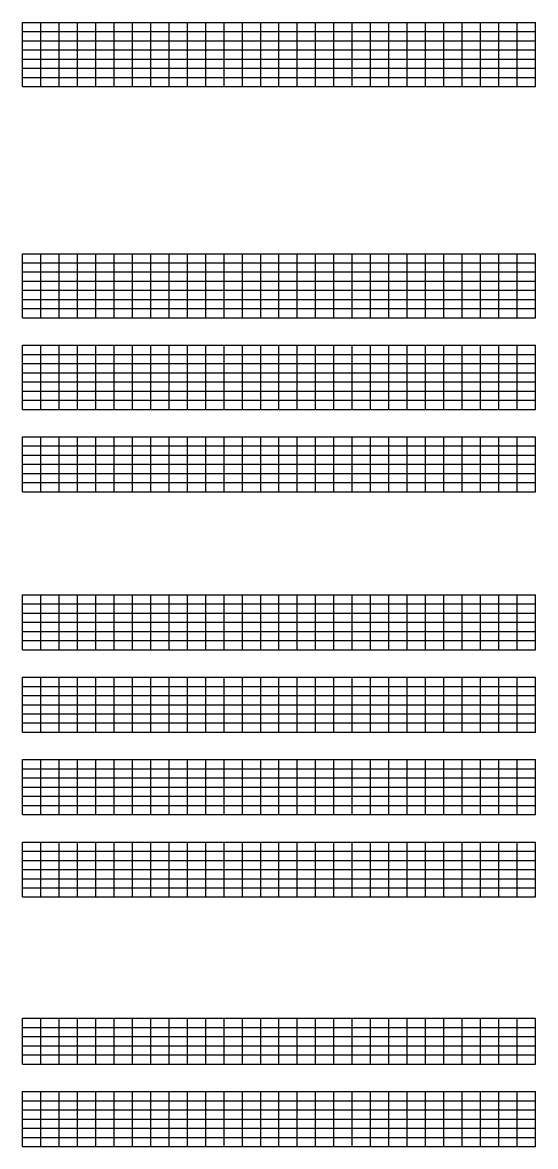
# Model space of a CAD drawing. Extents: x 1374311 to 1383814, y 384102 to 406278.
# Drawn here: x 1375927 to 1376207, y 386573 to 387187 of the extents above; entities that cross this region are included whole.
import ezdxf

# ---------------------------------------------------------------- set-up
doc = ezdxf.new("R2010")
doc.units = 0
doc.layers.add('R_Grid', color=7, linetype='Continuous')

msp = doc.modelspace()

# ---------------------------------------------------------------- linework, layer by layer
at = {"layer": 'R_Grid'}
for p, q in [((1375926.61, 387186.52), (1376206.61, 387186.52)), ((1375926.61, 387151.52), (1375926.61, 387186.52)), ((1375936.61, 387151.52), (1375936.61, 387186.52)), ((1375946.61, 387151.52), (1375946.61, 387186.52)), ((1375956.61, 387151.52), (1375956.61, 387186.52)), ((1375966.61, 387151.52), (1375966.61, 387186.52)), ((1375976.61, 387151.52), (1375976.61, 387186.52)), ((1375986.61, 387151.52), (1375986.61, 387186.52)), ((1375996.61, 387151.52), (1375996.61, 387186.52)), ((1376006.61, 387151.52), (1376006.61, 387186.52)), ((1376016.61, 387151.52), (1376016.61, 387186.52)), ((1376026.61, 387151.52), (1376026.61, 387186.52)), ((1376036.61, 387151.52), (1376036.61, 387186.52)), ((1376046.61, 387151.52), (1376046.61, 387186.52)), ((1376056.61, 387151.52), (1376056.61, 387186.52)), ((1376066.61, 387151.52), (1376066.61, 387186.52)), ((1376076.61, 387151.52), (1376076.61, 387186.52)), ((1376086.61, 387151.52), (1376086.61, 387186.52)), ((1376096.61, 387151.52), (1376096.61, 387186.52)), ((1376106.61, 387151.52), (1376106.61, 387186.52)), ((1376116.61, 387151.52), (1376116.61, 387186.52)), ((1376126.61, 387151.52), (1376126.61, 387186.52)), ((1376136.61, 387151.52), (1376136.61, 387186.52)), ((1376146.61, 387151.52), (1376146.61, 387186.52)), ((1376156.61, 387151.52), (1376156.61, 387186.52)), ((1376166.61, 387151.52), (1376166.61, 387186.52)), ((1376176.61, 387151.52), (1376176.61, 387186.52)), ((1376186.61, 387151.52), (1376186.61, 387186.52)), ((1376196.61, 387151.52), (1376196.61, 387186.52)), ((1376206.61, 387151.52), (1376206.61, 387186.52)), ((1375926.61, 387181.52), (1376206.61, 387181.52)), ((1375926.61, 387176.52), (1376206.61, 387176.52)), ((1375926.61, 387171.52), (1376206.61, 387171.52)), ((1375926.61, 387166.52), (1376206.61, 387166.52)), ((1375926.61, 387161.52), (1376206.61, 387161.52)), ((1375926.61, 387156.52), (1376206.61, 387156.52)), ((1375926.61, 387151.52), (1376206.61, 387151.52)), ((1375926.61, 387060.3), (1376206.61, 387060.3)), ((1375926.61, 387025.3), (1375926.61, 387060.3)), ((1375936.61, 387025.3), (1375936.61, 387060.3)), ((1375946.61, 387025.3), (1375946.61, 387060.3)), ((1375956.61, 387025.3), (1375956.61, 387060.3)), ((1375966.61, 387025.3), (1375966.61, 387060.3)), ((1375976.61, 387025.3), (1375976.61, 387060.3)), ((1375986.61, 387025.3), (1375986.61, 387060.3)), ((1375996.61, 387025.3), (1375996.61, 387060.3)), ((1376006.61, 387025.3), (1376006.61, 387060.3)), ((1376016.61, 387025.3), (1376016.61, 387060.3)), ((1376026.61, 387025.3), (1376026.61, 387060.3)), ((1376036.61, 387025.3), (1376036.61, 387060.3)), ((1376046.61, 387025.3), (1376046.61, 387060.3)), ((1376056.61, 387025.3), (1376056.61, 387060.3)), ((1376066.61, 387025.3), (1376066.61, 387060.3)), ((1376076.61, 387025.3), (1376076.61, 387060.3)), ((1376086.61, 387025.3), (1376086.61, 387060.3)), ((1376096.61, 387025.3), (1376096.61, 387060.3)), ((1376106.61, 387025.3), (1376106.61, 387060.3)), ((1376116.61, 387025.3), (1376116.61, 387060.3)), ((1376126.61, 387025.3), (1376126.61, 387060.3)), ((1376136.61, 387025.3), (1376136.61, 387060.3)), ((1376146.61, 387025.3), (1376146.61, 387060.3)), ((1376156.61, 387025.3), (1376156.61, 387060.3)), ((1376166.61, 387025.3), (1376166.61, 387060.3)), ((1376176.61, 387025.3), (1376176.61, 387060.3)), ((1376186.61, 387025.3), (1376186.61, 387060.3)), ((1376196.61, 387025.3), (1376196.61, 387060.3)), ((1376206.61, 387025.3), (1376206.61, 387060.3)), ((1375926.61, 387055.3), (1376206.61, 387055.3)), ((1375926.61, 387050.3), (1376206.61, 387050.3)), ((1375926.61, 387045.3), (1376206.61, 387045.3)), ((1375926.61, 387040.3), (1376206.61, 387040.3)), ((1375926.61, 387035.3), (1376206.61, 387035.3)), ((1375926.61, 387030.3), (1376206.61, 387030.3)), ((1375926.61, 387025.3), (1376206.61, 387025.3)), ((1375926.61, 387010.3), (1376206.61, 387010.3)), ((1375926.61, 386975.3), (1375926.61, 387010.3)), ((1375926.61, 387005.3), (1376206.61, 387005.3)), ((1375936.61, 386975.3), (1375936.61, 387010.3)), ((1375946.61, 386975.3), (1375946.61, 387010.3)), ((1375956.61, 386975.3), (1375956.61, 387010.3)), ((1375966.61, 386975.3), (1375966.61, 387010.3)), ((1375976.61, 386975.3), (1375976.61, 387010.3)), ((1375986.61, 386975.3), (1375986.61, 387010.3)), ((1375996.61, 386975.3), (1375996.61, 387010.3)), ((1376006.61, 386975.3), (1376006.61, 387010.3)), ((1376016.61, 386975.3), (1376016.61, 387010.3)), ((1376026.61, 386975.3), (1376026.61, 387010.3)), ((1376036.61, 386975.3), (1376036.61, 387010.3)), ((1376046.61, 386975.3), (1376046.61, 387010.3)), ((1376056.61, 386975.3), (1376056.61, 387010.3)), ((1376066.61, 386975.3), (1376066.61, 387010.3)), ((1376076.61, 386975.3), (1376076.61, 387010.3)), ((1376086.61, 386975.3), (1376086.61, 387010.3)), ((1376096.61, 386975.3), (1376096.61, 387010.3)), ((1376106.61, 386975.3), (1376106.61, 387010.3)), ((1376116.61, 386975.3), (1376116.61, 387010.3)), ((1376126.61, 386975.3), (1376126.61, 387010.3)), ((1376136.61, 386975.3), (1376136.61, 387010.3)), ((1376146.61, 386975.3), (1376146.61, 387010.3)), ((1376156.61, 386975.3), (1376156.61, 387010.3)), ((1376166.61, 386975.3), (1376166.61, 387010.3)), ((1376176.61, 386975.3), (1376176.61, 387010.3)), ((1376186.61, 386975.3), (1376186.61, 387010.3)), ((1376196.61, 386975.3), (1376196.61, 387010.3)), ((1376206.61, 386975.3), (1376206.61, 387010.3)), ((1375926.61, 387000.3), (1376206.61, 387000.3)), ((1375926.61, 386995.3), (1376206.61, 386995.3)), ((1375926.61, 386990.3), (1376206.61, 386990.3)), ((1375926.61, 386985.3), (1376206.61, 386985.3)), ((1375926.61, 386980.3), (1376206.61, 386980.3)), ((1375926.61, 386975.3), (1376206.61, 386975.3)), ((1375926.61, 386960.3), (1376206.61, 386960.3)), ((1375926.61, 386930.3), (1375926.61, 386960.3)), ((1375936.61, 386930.3), (1375936.61, 386960.3)), ((1375946.61, 386930.3), (1375946.61, 386960.3)), ((1375956.61, 386930.3), (1375956.61, 386960.3)), ((1375966.61, 386930.3), (1375966.61, 386960.3)), ((1375976.61, 386930.3), (1375976.61, 386960.3)), ((1375986.61, 386930.3), (1375986.61, 386960.3)), ((1375996.61, 386930.3), (1375996.61, 386960.3)), ((1376006.61, 386930.3), (1376006.61, 386960.3)), ((1376016.61, 386930.3), (1376016.61, 386960.3)), ((1376026.61, 386930.3), (1376026.61, 386960.3)), ((1376036.61, 386930.3), (1376036.61, 386960.3)), ((1376046.61, 386930.3), (1376046.61, 386960.3)), ((1376056.61, 386930.3), (1376056.61, 386960.3)), ((1376066.61, 386930.3), (1376066.61, 386960.3)), ((1376076.61, 386930.3), (1376076.61, 386960.3)), ((1376086.61, 386930.3), (1376086.61, 386960.3)), ((1376096.61, 386930.3), (1376096.61, 386960.3)), ((1376106.61, 386930.3), (1376106.61, 386960.3)), ((1376116.61, 386930.3), (1376116.61, 386960.3)), ((1376126.61, 386930.3), (1376126.61, 386960.3)), ((1376136.61, 386930.3), (1376136.61, 386960.3)), ((1376146.61, 386930.3), (1376146.61, 386960.3)), ((1376156.61, 386930.3), (1376156.61, 386960.3)), ((1376166.61, 386930.3), (1376166.61, 386960.3)), ((1376176.61, 386930.3), (1376176.61, 386960.3)), ((1376186.61, 386930.3), (1376186.61, 386960.3)), ((1376196.61, 386930.3), (1376196.61, 386960.3)), ((1376206.61, 386930.3), (1376206.61, 386960.3)), ((1375926.61, 386955.3), (1376206.61, 386955.3)), ((1375926.61, 386950.3), (1376206.61, 386950.3)), ((1375926.61, 386945.3), (1376206.61, 386945.3)), ((1375926.61, 386940.3), (1376206.61, 386940.3)), ((1375926.61, 386935.3), (1376206.61, 386935.3)), ((1375926.61, 386930.3), (1376206.61, 386930.3)), ((1375926.61, 386874.08), (1376206.61, 386874.08)), ((1375926.61, 386844.08), (1375926.61, 386874.08)), ((1375936.61, 386844.08), (1375936.61, 386874.08)), ((1375946.61, 386844.08), (1375946.61, 386874.08)), ((1375956.61, 386844.08), (1375956.61, 386874.08)), ((1375966.61, 386844.08), (1375966.61, 386874.08)), ((1375976.61, 386844.08), (1375976.61, 386874.08)), ((1375986.61, 386844.08), (1375986.61, 386874.08)), ((1375996.61, 386844.08), (1375996.61, 386874.08)), ((1376006.61, 386844.08), (1376006.61, 386874.08)), ((1376016.61, 386844.08), (1376016.61, 386874.08)), ((1376026.61, 386844.08), (1376026.61, 386874.08)), ((1376036.61, 386844.08), (1376036.61, 386874.08)), ((1376046.61, 386844.08), (1376046.61, 386874.08)), ((1376056.61, 386844.08), (1376056.61, 386874.08)), ((1376066.61, 386844.08), (1376066.61, 386874.08)), ((1376076.61, 386844.08), (1376076.61, 386874.08)), ((1376086.61, 386844.08), (1376086.61, 386874.08)), ((1376096.61, 386844.08), (1376096.61, 386874.08)), ((1376106.61, 386844.08), (1376106.61, 386874.08)), ((1376116.61, 386844.08), (1376116.61, 386874.08)), ((1376126.61, 386844.08), (1376126.61, 386874.08)), ((1376136.61, 386844.08), (1376136.61, 386874.08)), ((1376146.61, 386844.08), (1376146.61, 386874.08)), ((1376156.61, 386844.08), (1376156.61, 386874.08)), ((1376166.61, 386844.08), (1376166.61, 386874.08)), ((1376176.61, 386844.08), (1376176.61, 386874.08)), ((1376186.61, 386844.08), (1376186.61, 386874.08)), ((1376196.61, 386844.08), (1376196.61, 386874.08)), ((1376206.61, 386844.08), (1376206.61, 386874.08)), ((1375926.61, 386869.08), (1376206.61, 386869.08)), ((1375926.61, 386864.08), (1376206.61, 386864.08)), ((1375926.61, 386859.08), (1376206.61, 386859.08)), ((1375926.61, 386854.08), (1376206.61, 386854.08)), ((1375926.61, 386849.08), (1376206.61, 386849.08)), ((1375926.61, 386844.08), (1376206.61, 386844.08)), ((1375926.61, 386829.08), (1376206.61, 386829.08)), ((1375926.61, 386799.08), (1375926.61, 386829.08)), ((1375936.61, 386799.08), (1375936.61, 386829.08)), ((1375946.61, 386799.08), (1375946.61, 386829.08)), ((1375956.61, 386799.08), (1375956.61, 386829.08)), ((1375966.61, 386799.08), (1375966.61, 386829.08)), ((1375976.61, 386799.08), (1375976.61, 386829.08)), ((1375986.61, 386799.08), (1375986.61, 386829.08)), ((1375996.61, 386799.08), (1375996.61, 386829.08)), ((1376006.61, 386799.08), (1376006.61, 386829.08)), ((1376016.61, 386799.08), (1376016.61, 386829.08)), ((1376026.61, 386799.08), (1376026.61, 386829.08)), ((1376036.61, 386799.08), (1376036.61, 386829.08)), ((1376046.61, 386799.08), (1376046.61, 386829.08)), ((1376056.61, 386799.08), (1376056.61, 386829.08)), ((1376066.61, 386799.08), (1376066.61, 386829.08)), ((1376076.61, 386799.08), (1376076.61, 386829.08)), ((1376086.61, 386799.08), (1376086.61, 386829.08)), ((1376096.61, 386799.08), (1376096.61, 386829.08)), ((1376106.61, 386799.08), (1376106.61, 386829.08)), ((1376116.61, 386799.08), (1376116.61, 386829.08)), ((1376126.61, 386799.08), (1376126.61, 386829.08)), ((1376136.61, 386799.08), (1376136.61, 386829.08)), ((1376146.61, 386799.08), (1376146.61, 386829.08)), ((1376156.61, 386799.08), (1376156.61, 386829.08)), ((1376166.61, 386799.08), (1376166.61, 386829.08)), ((1376176.61, 386799.08), (1376176.61, 386829.08)), ((1376186.61, 386799.08), (1376186.61, 386829.08)), ((1376196.61, 386799.08), (1376196.61, 386829.08)), ((1376206.61, 386799.08), (1376206.61, 386829.08)), ((1375926.61, 386824.08), (1376206.61, 386824.08)), ((1375926.61, 386819.08), (1376206.61, 386819.08)), ((1375926.61, 386814.08), (1376206.61, 386814.08)), ((1375926.61, 386809.08), (1376206.61, 386809.08)), ((1375926.61, 386804.08), (1376206.61, 386804.08)), ((1375926.61, 386799.08), (1376206.61, 386799.08)), ((1375926.61, 386784.08), (1376206.61, 386784.08)), ((1375926.61, 386754.08), (1375926.61, 386784.08)), ((1375936.61, 386754.08), (1375936.61, 386784.08)), ((1375946.61, 386754.08), (1375946.61, 386784.08)), ((1375956.61, 386754.08), (1375956.61, 386784.08)), ((1375966.61, 386754.08), (1375966.61, 386784.08)), ((1375976.61, 386754.08), (1375976.61, 386784.08)), ((1375986.61, 386754.08), (1375986.61, 386784.08)), ((1375996.61, 386754.08), (1375996.61, 386784.08)), ((1376006.61, 386754.08), (1376006.61, 386784.08)), ((1376016.61, 386754.08), (1376016.61, 386784.08)), ((1376026.61, 386754.08), (1376026.61, 386784.08)), ((1376036.61, 386754.08), (1376036.61, 386784.08)), ((1376046.61, 386754.08), (1376046.61, 386784.08)), ((1376056.61, 386754.08), (1376056.61, 386784.08)), ((1376066.61, 386754.08), (1376066.61, 386784.08)), ((1376076.61, 386754.08), (1376076.61, 386784.08)), ((1376086.61, 386754.08), (1376086.61, 386784.08)), ((1376096.61, 386754.08), (1376096.61, 386784.08)), ((1376106.61, 386754.08), (1376106.61, 386784.08)), ((1376116.61, 386754.08), (1376116.61, 386784.08)), ((1376126.61, 386754.08), (1376126.61, 386784.08)), ((1376136.61, 386754.08), (1376136.61, 386784.08)), ((1376146.61, 386754.08), (1376146.61, 386784.08)), ((1376156.61, 386754.08), (1376156.61, 386784.08)), ((1376166.61, 386754.08), (1376166.61, 386784.08)), ((1376176.61, 386754.08), (1376176.61, 386784.08)), ((1376186.61, 386754.08), (1376186.61, 386784.08)), ((1376196.61, 386754.08), (1376196.61, 386784.08)), ((1376206.61, 386754.08), (1376206.61, 386784.08)), ((1375926.61, 386779.08), (1376206.61, 386779.08)), ((1375926.61, 386774.08), (1376206.61, 386774.08)), ((1375926.61, 386769.08), (1376206.61, 386769.08)), ((1375926.61, 386764.08), (1376206.61, 386764.08)), ((1375926.61, 386759.08), (1376206.61, 386759.08)), ((1375926.61, 386754.08), (1376206.61, 386754.08)), ((1375926.61, 386739.08), (1376206.61, 386739.08)), ((1375926.61, 386709.08), (1375926.61, 386739.08)), ((1375936.61, 386709.08), (1375936.61, 386739.08)), ((1375946.61, 386709.08), (1375946.61, 386739.08)), ((1375956.61, 386709.08), (1375956.61, 386739.08)), ((1375966.61, 386709.08), (1375966.61, 386739.08)), ((1375976.61, 386709.08), (1375976.61, 386739.08)), ((1375986.61, 386709.08), (1375986.61, 386739.08)), ((1375996.61, 386709.08), (1375996.61, 386739.08)), ((1376006.61, 386709.08), (1376006.61, 386739.08)), ((1376016.61, 386709.08), (1376016.61, 386739.08)), ((1376026.61, 386709.08), (1376026.61, 386739.08)), ((1376036.61, 386709.08), (1376036.61, 386739.08)), ((1376046.61, 386709.08), (1376046.61, 386739.08)), ((1376056.61, 386709.08), (1376056.61, 386739.08)), ((1376066.61, 386709.08), (1376066.61, 386739.08)), ((1376076.61, 386709.08), (1376076.61, 386739.08)), ((1376086.61, 386709.08), (1376086.61, 386739.08)), ((1376096.61, 386709.08), (1376096.61, 386739.08)), ((1376106.61, 386709.08), (1376106.61, 386739.08)), ((1376116.61, 386709.08), (1376116.61, 386739.08)), ((1376126.61, 386709.08), (1376126.61, 386739.08)), ((1376136.61, 386709.08), (1376136.61, 386739.08)), ((1376146.61, 386709.08), (1376146.61, 386739.08)), ((1376156.61, 386709.08), (1376156.61, 386739.08)), ((1376166.61, 386709.08), (1376166.61, 386739.08)), ((1376176.61, 386709.08), (1376176.61, 386739.08)), ((1376186.61, 386709.08), (1376186.61, 386739.08)), ((1376196.61, 386709.08), (1376196.61, 386739.08)), ((1376206.61, 386709.08), (1376206.61, 386739.08)), ((1375926.61, 386734.08), (1376206.61, 386734.08)), ((1375926.61, 386729.08), (1376206.61, 386729.08)), ((1375926.61, 386724.08), (1376206.61, 386724.08)), ((1375926.61, 386719.08), (1376206.61, 386719.08)), ((1375926.61, 386714.08), (1376206.61, 386714.08)), ((1375926.61, 386709.08), (1376206.61, 386709.08)), ((1375926.61, 386642.86), (1376206.61, 386642.86)), ((1375926.61, 386617.86), (1375926.61, 386642.86)), ((1375936.61, 386617.86), (1375936.61, 386642.86)), ((1375946.61, 386617.86), (1375946.61, 386642.86)), ((1375956.61, 386617.86), (1375956.61, 386642.86)), ((1375966.61, 386617.86), (1375966.61, 386642.86)), ((1375976.61, 386617.86), (1375976.61, 386642.86)), ((1375986.61, 386617.86), (1375986.61, 386642.86)), ((1375996.61, 386617.86), (1375996.61, 386642.86)), ((1376006.61, 386617.86), (1376006.61, 386642.86)), ((1376016.61, 386617.86), (1376016.61, 386642.86)), ((1376026.61, 386617.86), (1376026.61, 386642.86)), ((1376036.61, 386617.86), (1376036.61, 386642.86)), ((1376046.61, 386617.86), (1376046.61, 386642.86)), ((1376056.61, 386617.86), (1376056.61, 386642.86)), ((1376066.61, 386617.86), (1376066.61, 386642.86)), ((1376076.61, 386617.86), (1376076.61, 386642.86)), ((1376086.61, 386617.86), (1376086.61, 386642.86)), ((1376096.61, 386617.86), (1376096.61, 386642.86)), ((1376106.61, 386617.86), (1376106.61, 386642.86)), ((1376116.61, 386617.86), (1376116.61, 386642.86)), ((1376126.61, 386617.86), (1376126.61, 386642.86)), ((1376136.61, 386617.86), (1376136.61, 386642.86)), ((1376146.61, 386617.86), (1376146.61, 386642.86)), ((1376156.61, 386617.86), (1376156.61, 386642.86)), ((1376166.61, 386617.86), (1376166.61, 386642.86)), ((1376176.61, 386617.86), (1376176.61, 386642.86)), ((1376186.61, 386617.86), (1376186.61, 386642.86)), ((1376196.61, 386617.86), (1376196.61, 386642.86)), ((1376206.61, 386617.86), (1376206.61, 386642.86)), ((1375926.61, 386637.86), (1376206.61, 386637.86)), ((1375926.61, 386632.86), (1376206.61, 386632.86)), ((1375926.61, 386627.86), (1376206.61, 386627.86)), ((1375926.61, 386622.86), (1376206.61, 386622.86)), ((1375926.61, 386617.86), (1376206.61, 386617.86)), ((1375926.61, 386602.86), (1376206.61, 386602.86)), ((1375926.61, 386572.86), (1375926.61, 386602.86)), ((1375936.61, 386572.86), (1375936.61, 386602.86)), ((1375946.61, 386572.86), (1375946.61, 386602.86)), ((1375956.61, 386572.86), (1375956.61, 386602.86)), ((1375966.61, 386572.86), (1375966.61, 386602.86)), ((1375976.61, 386572.86), (1375976.61, 386602.86)), ((1375986.61, 386572.86), (1375986.61, 386602.86)), ((1375996.61, 386572.86), (1375996.61, 386602.86)), ((1376006.61, 386572.86), (1376006.61, 386602.86)), ((1376016.61, 386572.86), (1376016.61, 386602.86)), ((1376026.61, 386572.86), (1376026.61, 386602.86)), ((1376036.61, 386572.86), (1376036.61, 386602.86)), ((1376046.61, 386572.86), (1376046.61, 386602.86)), ((1376056.61, 386572.86), (1376056.61, 386602.86)), ((1376066.61, 386572.86), (1376066.61, 386602.86)), ((1376076.61, 386572.86), (1376076.61, 386602.86)), ((1376086.61, 386572.86), (1376086.61, 386602.86)), ((1376096.61, 386572.86), (1376096.61, 386602.86)), ((1376106.61, 386572.86), (1376106.61, 386602.86)), ((1376116.61, 386572.86), (1376116.61, 386602.86)), ((1376126.61, 386572.86), (1376126.61, 386602.86)), ((1376136.61, 386572.86), (1376136.61, 386602.86)), ((1376146.61, 386572.86), (1376146.61, 386602.86)), ((1376156.61, 386572.86), (1376156.61, 386602.86)), ((1376166.61, 386572.86), (1376166.61, 386602.86)), ((1376176.61, 386572.86), (1376176.61, 386602.86)), ((1376186.61, 386572.86), (1376186.61, 386602.86)), ((1376196.61, 386572.86), (1376196.61, 386602.86)), ((1376206.61, 386572.86), (1376206.61, 386602.86)), ((1375926.61, 386597.86), (1376206.61, 386597.86)), ((1375926.61, 386592.86), (1376206.61, 386592.86)), ((1375926.61, 386587.86), (1376206.61, 386587.86)), ((1375926.61, 386582.86), (1376206.61, 386582.86)), ((1375926.61, 386577.86), (1376206.61, 386577.86)), ((1375926.61, 386572.86), (1376206.61, 386572.86))]:
    msp.add_line(p, q, dxfattribs=at)

doc.saveas('drawing.dxf')
